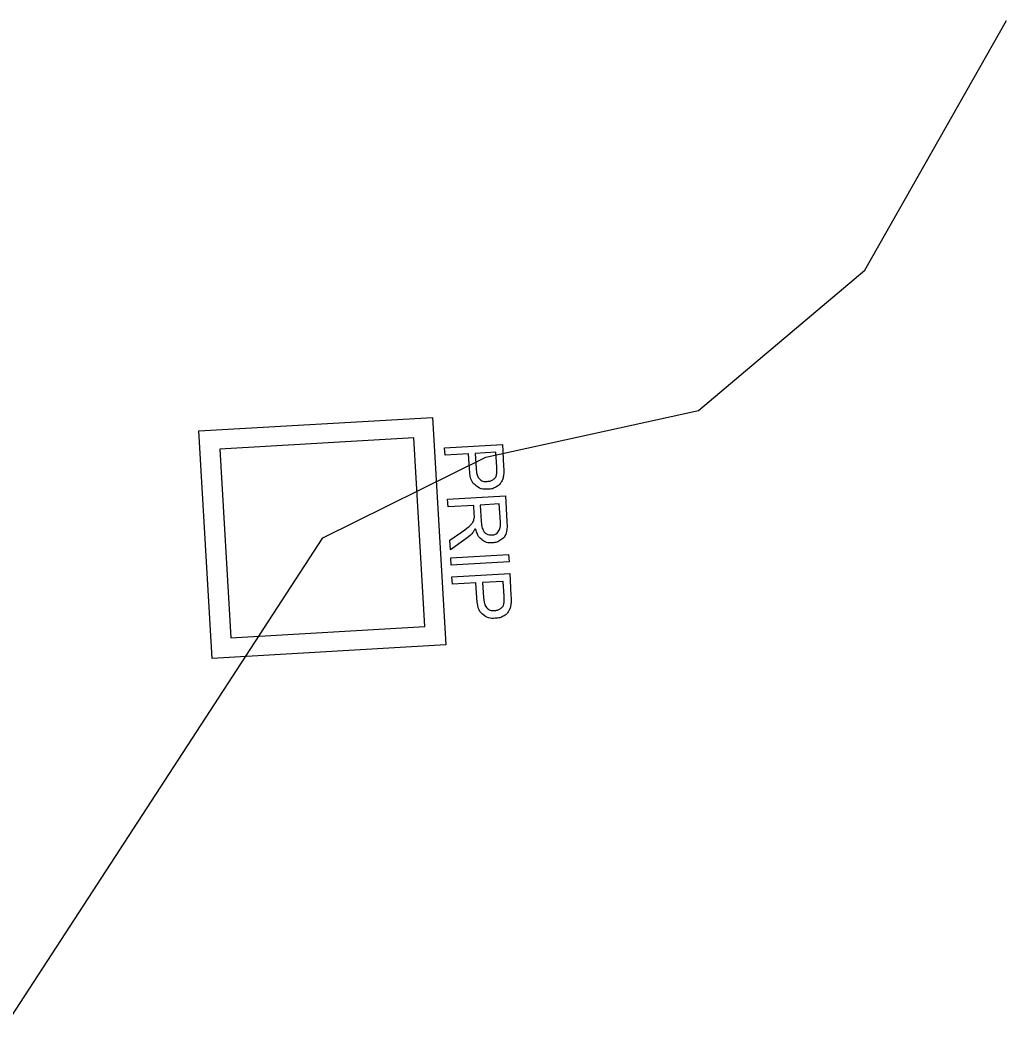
# Model space of a CAD drawing. Extents: x -643544 to -637295, y -1119190 to -1111715.
# Drawn here: x -642027.13 to -642021.01, y -1113547.4 to -1113541.07 of the extents above; entities that cross this region are included whole.
import ezdxf

# ---------------------------------------------------------------- set-up
doc = ezdxf.new("R2010")
doc.units = 0
for name, color, linetype in [('Default', 7, 'Continuous'), ('VP Přípojka', 7, 'Continuous'), ('VP Šachta', 7, 'Continuous')]:
    doc.layers.add(name, color=color, linetype=linetype)

msp = doc.modelspace()

# ---------------------------------------------------------------- linework, layer by layer
at = {"layer": 'Default'}
for points in [[(-642024.1291, -1113543.8342), (-642024.127, -1113543.8695), (-642024.1295, -1113543.8892), (-642024.1329, -1113543.9151), (-642024.144, -1113543.9341), (-642024.1552, -1113543.9531), (-642024.1765, -1113543.9647), (-642024.1978, -1113543.9764), (-642024.2246, -1113543.9779), (-642024.2709, -1113543.9807), (-642024.3037, -1113543.9538), (-642024.3364, -1113543.927), (-642024.3408, -1113543.8515)], [(-642024.2994, -1113543.849), (-642024.2967, -1113543.8953), (-642024.2785, -1113543.9132), (-642024.2604, -1113543.9311), (-642024.2287, -1113543.9293), (-642024.2068, -1113543.928), (-642024.1916, -1113543.9161), (-642024.1764, -1113543.9042), (-642024.1725, -1113543.8856), (-642024.1696, -1113543.8732), (-642024.1715, -1113543.8403)], [(-642024.39, -1113544.2444), (-642024.3583, -1113544.2218), (-642024.342, -1113544.2074), (-642024.3258, -1113544.193), (-642024.3197, -1113544.1816), (-642024.3136, -1113544.1702), (-642024.3119, -1113544.1591), (-642024.3098, -1113544.1517), (-642024.3109, -1113544.1334)], [(-642024.109, -1113544.1778), (-642024.1062, -1113544.2254), (-642024.1145, -1113544.2509), (-642024.1228, -1113544.2765), (-642024.1463, -1113544.2925), (-642024.1698, -1113544.3086), (-642024.1991, -1113544.3103), (-642024.2381, -1113544.3126), (-642024.2651, -1113544.2897), (-642024.2921, -1113544.2668), (-642024.3024, -1113544.216), (-642024.3111, -1113544.2349), (-642024.3191, -1113544.2451), (-642024.3361, -1113544.2669), (-642024.3643, -1113544.2869)], [(-642024.268, -1113544.1773), (-642024.2661, -1113544.2103), (-642024.2583, -1113544.2281), (-642024.2505, -1113544.246), (-642024.2354, -1113544.2543), (-642024.2202, -1113544.2626), (-642024.2019, -1113544.2615), (-642024.1776, -1113544.2601), (-642024.1622, -1113544.2409), (-642024.1468, -1113544.2216), (-642024.1491, -1113544.1814)], [(-642024.0835, -1113544.6349), (-642024.0814, -1113544.6702), (-642024.084, -1113544.6899), (-642024.0873, -1113544.7158), (-642024.0984, -1113544.7348), (-642024.1096, -1113544.7538), (-642024.1309, -1113544.7654), (-642024.1522, -1113544.7771), (-642024.179, -1113544.7787), (-642024.2253, -1113544.7814), (-642024.2581, -1113544.7545), (-642024.2908, -1113544.7277), (-642024.2953, -1113544.6522)], [(-642024.2538, -1113544.6497), (-642024.2511, -1113544.696), (-642024.233, -1113544.7139), (-642024.2148, -1113544.7318), (-642024.1831, -1113544.73), (-642024.1612, -1113544.7287), (-642024.146, -1113544.7168), (-642024.1308, -1113544.7049), (-642024.127, -1113544.6863), (-642024.124, -1113544.6739), (-642024.1259, -1113544.641)]]:
    msp.add_open_spline(points, degree=3, dxfattribs=at)
at = {"layer": 'VP Přípojka'}
msp.add_lwpolyline([(-642028.54, -1113554.93), (-642028.48, -1113554.8), (-642026.09, -1113550.58), (-642026.16, -1113550.19), (-642027.86, -1113548.92), (-642027.94, -1113548.41), (-642025.25, -1113544.28), (-642024.24, -1113543.78), (-642022.92, -1113543.49), (-642021.89, -1113542.62), (-642021.01, -1113541.07)], dxfattribs=at)
at = {"layer": 'VP Šachta'}
for points in [[(-642024.4873, -1113544.9434), (-642025.9363, -1113545.0281), (-642026.0188, -1113543.6169), (-642024.5698, -1113543.5322), (-642024.4873, -1113544.9434)], [(-642024.6859, -1113543.6601), (-642025.8886, -1113543.7304), (-642025.8202, -1113544.9003), (-642024.6175, -1113544.83), (-642024.6859, -1113543.6601)], [(-642024.4952, -1113543.7211), (-642024.1369, -1113543.7001), (-642024.1291, -1113543.8342)], [(-642024.3408, -1113543.8515), (-642024.3463, -1113543.7588), (-642024.4925, -1113543.7674), (-642024.4952, -1113543.7211)], [(-642024.1715, -1113543.8403), (-642024.1769, -1113543.7489), (-642024.3048, -1113543.7564)], [(-642024.3048, -1113543.7564), (-642024.2994, -1113543.849)], [(-642024.4765, -1113544.0404), (-642024.1183, -1113544.0194), (-642024.109, -1113544.1778)], [(-642024.3109, -1113544.1334), (-642024.3141, -1113544.0786), (-642024.4738, -1113544.0879), (-642024.4765, -1113544.0404)], [(-642024.1491, -1113544.1814), (-642024.1557, -1113544.0693), (-642024.2739, -1113544.0762)], [(-642024.2739, -1113544.0762), (-642024.268, -1113544.1773)], [(-642024.3643, -1113544.2869), (-642024.4582, -1113544.3548), (-642024.4616, -1113544.2951), (-642024.39, -1113544.2444)], [(-642024.4565, -1113544.4036), (-642024.0982, -1113544.3826), (-642024.0955, -1113544.4289), (-642024.4538, -1113544.4499), (-642024.4565, -1113544.4036)], [(-642024.4496, -1113544.5218), (-642024.0913, -1113544.5008), (-642024.0835, -1113544.6349)], [(-642024.2953, -1113544.6522), (-642024.3007, -1113544.5595), (-642024.4469, -1113544.5681), (-642024.4496, -1113544.5218)], [(-642024.1259, -1113544.641), (-642024.1313, -1113544.5496), (-642024.2592, -1113544.5571)], [(-642024.2592, -1113544.5571), (-642024.2538, -1113544.6497)]]:
    msp.add_lwpolyline(points, dxfattribs=at)

doc.saveas('drawing.dxf')
